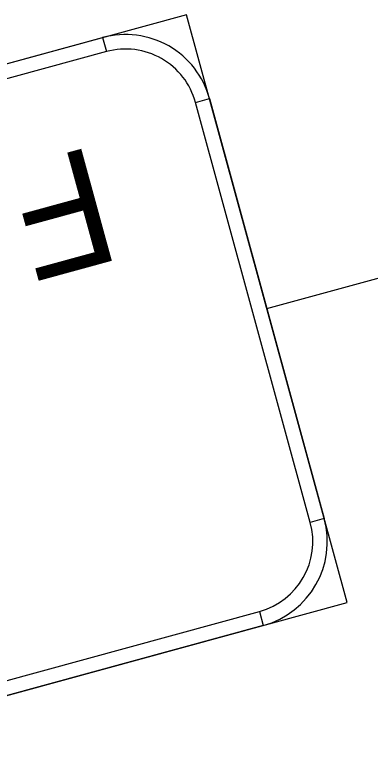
# Model space of a CAD drawing. Extents: x 2001876 to 2025694, y 804561 to 868938.
# Drawn here: x 2010877.2 to 2010939.3, y 826636 to 826763.9 of the extents above; entities that cross this region are included whole.
import ezdxf

# ---------------------------------------------------------------- set-up
doc = ezdxf.new("R2010")
doc.units = 0
doc.layers.add('TR SN EXTRUDED PANEL SIGNS- MOUNTED OVERHEAD', color=7, linetype='Continuous')

msp = doc.modelspace()

# ---------------------------------------------------------------- linework, layer by layer
at = {"layer": 'TR SN EXTRUDED PANEL SIGNS- MOUNTED OVERHEAD'}
for p, q in [((2010892.53, 826759.94), (2010893.2, 826757.49)), ((2010908.76, 826748.61), (2010911.2, 826749.28)), ((2010921.22, 826712.63), (2010966.38, 826724.97)), ((2010931.24, 826675.97), (2010928.8, 826675.3)), ((2010919.92, 826659.74), (2010920.59, 826657.3))]:
    msp.add_line(p, q, dxfattribs=at)
for points in [[(2010907.2, 826763.94), (2010665.27, 826697.81), (2010693.33, 826595.18), (2010935.25, 826661.31), (2010907.2, 826763.94)], [(2010893.2, 826757.49), (2010680.6, 826699.38), (2010679.93, 826701.82), (2010892.53, 826759.94), (2010893.2, 826757.49)], [(2010928.8, 826675.3), (2010908.76, 826748.61), (2010911.2, 826749.28), (2010931.24, 826675.97), (2010928.8, 826675.3)], [(2010707.32, 826601.63), (2010919.92, 826659.74), (2010920.59, 826657.3), (2010707.99, 826599.19), (2010707.32, 826601.63)]]:
    msp.add_lwpolyline(points, close=True, dxfattribs=at)
for centre, radius, start, end in [((2010896.54, 826745.27), 15.2, 15.2886, 105.2889), ((2010896.54, 826745.27), 12.67, 15.2886, 105.2889), ((2010916.58, 826671.96), 15.2, 285.289, 15.2886), ((2010916.58, 826671.96), 12.67, 285.289, 15.2886)]:
    msp.add_arc(centre, radius, start, end, dxfattribs=at)

# ---------------------------------------------------------------- texts
msp.add_text('F', height=20.27, rotation=195.2888, dxfattribs=at).set_placement((2010890.94, 826741.11))

doc.saveas('drawing.dxf')
